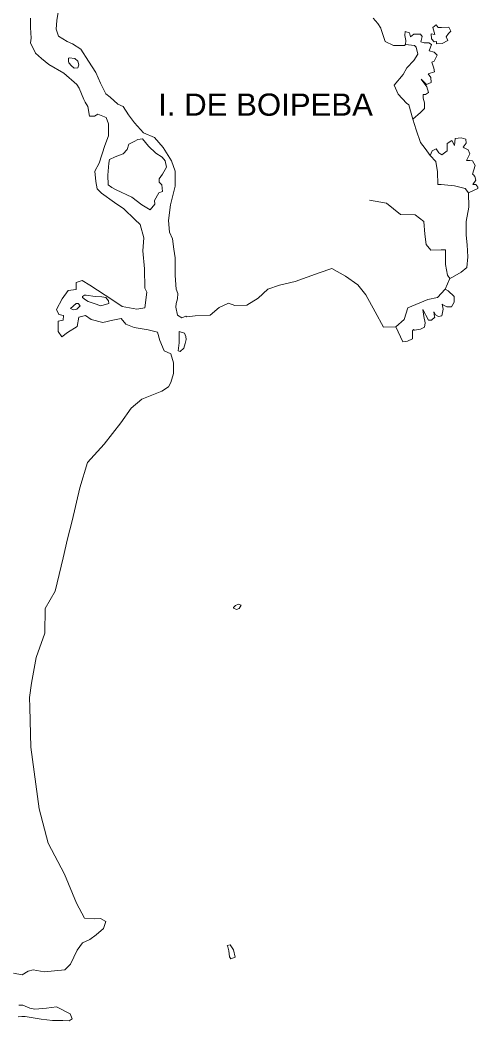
# Model space of a CAD drawing. Extents: x 47169 to 972804, y 7447977 to 9608469.
# Drawn here: x 499948 to 513652, y 8468284 to 8498234 of the extents above; entities that cross this region are included whole.
import ezdxf

# ---------------------------------------------------------------- set-up
doc = ezdxf.new("R2010")
doc.units = 0
doc.header["$LTSCALE"] = 270
doc.layers.add('1', color=7, linetype='Continuous', lineweight=13)
doc.layers.add('3', color=7, linetype='Continuous')

msp = doc.modelspace()

# ---------------------------------------------------------------- linework, layer by layer
at = {"layer": '1'}
for points in [[(501116.1, 8498653.7), (501051.2, 8498222.4), (501029.5, 8497957), (501094.5, 8497746.8), (501354.1, 8497592), (501516.4, 8497525.6), (501765.2, 8497359.7), (501992.3, 8497005.8), (502219.5, 8496662.9), (502360.1, 8496342.2), (502511.5, 8496021.5), (502641.3, 8495921.9), (502879.3, 8495711.8), (503030.7, 8495645.4), (503193, 8495402.1), (503376.8, 8495158.8), (503647.2, 8494860.1), (503971.7, 8494716.3), (504231.3, 8494417.7), (504480, 8494019.5), (504588.1, 8493709.8), (504588, 8493267.4), (504447.3, 8492703.4), (504393.2, 8492238.9), (504425.5, 8491885), (504512, 8491685.9), (504555.3, 8491376.3), (504587.7, 8491121.9), (504587.6, 8490591.1), (504620, 8490181.9), (504674, 8490049.1), (504663.2, 8489894.3), (504619.9, 8489750.6), (504609, 8489640), (504663.1, 8489407.7), (504792.8, 8489319.2), (504911.8, 8489374.5), (504944.2, 8489352.3), (505193, 8489385.5), (505636.4, 8489407.5), (505906.9, 8489628.6), (506188.1, 8489761.3), (506371.9, 8489694.9), (506739.6, 8489705.8), (507075, 8489915.9), (507367, 8490181.2), (507713.2, 8490302.8), (508178.3, 8490413.2), (508903, 8490667.4), (509281.6, 8490800)], [(502727.2, 8489253.2), (502424.3, 8489186.8), (502078.3, 8489275.3), (501905.2, 8489397), (501710.6, 8489341.7), (501656.5, 8489065.2), (501364.5, 8488888.3), (501202.2, 8488755.6), (501094.1, 8488910.4), (501094.1, 8489220.1), (501234.7, 8489253.3), (501245.5, 8489397), (501104.9, 8489419.2), (501040, 8489574), (501213.1, 8489894.7), (501386.2, 8490138), (501624.1, 8490171.2), (501624.1, 8490381.3), (501808, 8490436.6), (502035.1, 8490303.8), (502500.1, 8490005.2), (502759.7, 8489828.2), (503008.4, 8489662.3), (503441, 8489584.8), (503678.9, 8489618), (503743.9, 8490093.5), (503679, 8490215.2), (503668.3, 8490790.3), (503625.1, 8491332.2), (503657.6, 8491719.3), (503538.7, 8492117.4), (503387.3, 8492261.2), (503052, 8492582), (502770.8, 8492770), (502381.4, 8493057.6), (502251.6, 8493179.3), (502219.2, 8493400.4), (502186.8, 8493710.1), (502316.6, 8493953.4), (502489.7, 8494484.2), (502597.9, 8494771.8), (502598, 8494992.9), (502598, 8495125.7), (502522.3, 8495313.7), (502273.5, 8495413.2), (502176.1, 8495358), (502024.7, 8495358), (501981.4, 8495645.5), (501894.9, 8495778.2), (501862.4, 8495855.7), (501721.8, 8496198.5), (501646.1, 8496309.1), (501256.7, 8496640.9), (500813.2, 8496906.3), (500586, 8497083.3), (500412.9, 8497238.1), (500261.4, 8497547.8), (500283.1, 8497691.6), (500261.4, 8498012.3), (500261.4, 8498288.8)], [(511458.4, 8497467.9), (511123.1, 8497468), (510874.3, 8497589.8), (510755.4, 8497954.8), (510744.6, 8497988), (510658.1, 8498131.8), (510517.5, 8498286.7)], [(511480.1, 8497501.1), (511491, 8497622.7), (511458.5, 8497766.5), (511469.4, 8497888.1), (511599.2, 8497854.9), (511631.6, 8497733.2), (511729, 8497810.6), (511934.6, 8497810.5), (511977.8, 8497744.1), (511945.3, 8497578.3), (512042.7, 8497556.1), (512183.3, 8497556), (512259, 8497500.7), (512194, 8497312.7), (512345.5, 8497268.4), (512432, 8497179.9), (512345.3, 8497003), (512269.6, 8496969.8), (512334.4, 8496792.9), (512356, 8496682.3), (512161.2, 8496627.1), (512236.9, 8496516.4), (512247.7, 8496361.6), (512107, 8496306.4), (511955.6, 8496461.3), (512117.8, 8496240), (512171.8, 8496063), (512085.2, 8496007.8), (512009.5, 8496007.8), (512009.5, 8495897.2), (512052.7, 8495753.4), (512052.6, 8495664.9), (512052.6, 8495587.5), (511933.5, 8495465.9), (511706.3, 8495267)], [(509281.6, 8490800), (509692.5, 8490567.6), (510060.1, 8490313.1), (510298, 8490014.4), (510578.9, 8489505.5), (510827.5, 8489040.9), (511195.2, 8489051.8), (511444, 8489272.9), (511552.4, 8489626.8), (512147.3, 8489869.8), (512439.3, 8489936), (512666.6, 8490179.2), (512807.3, 8490499.9), (512893.9, 8490544.1), (513153.5, 8490687.7), (513315.8, 8490831.4), (513348.4, 8491152.1), (513327, 8491506), (513294.7, 8491793.6), (513294.9, 8492202.8), (513381.7, 8492634.1), (513371, 8493065.4), (513273.8, 8493198.1), (512949.3, 8493275.7), (512549.1, 8493309.1), (512451.8, 8493309.1), (512441.1, 8493696.2), (512387.2, 8494005.9), (512225, 8494182.9), (512073.7, 8494393.1), (511933.1, 8494570.1), (511803.5, 8494946.2), (511706.3, 8495267), (511587.5, 8495698.3), (511511.8, 8495742.6), (511263.1, 8496019.2), (511144.2, 8496284.7), (511414.8, 8496605.3), (511523, 8496804.3), (511728.7, 8497025.4), (511847.8, 8497213.3), (511804.6, 8497423.5), (511750.5, 8497467.8), (511480.1, 8497501.1), (511458.4, 8497467.9)], [(512225, 8494182.9), (512279.2, 8494315.6), (512398.2, 8494381.9), (512484.7, 8494260.2), (512571.2, 8494204.9), (512733.5, 8494315.4), (512733.6, 8494536.6), (512874.2, 8494625), (512949.9, 8494481.2), (512971.6, 8494691.3), (513144.7, 8494713.3), (513285.3, 8494669), (513296.1, 8494547.4), (513209.5, 8494425.8), (513241.9, 8494414.7), (513360.9, 8494348.2), (513404.1, 8494226.6), (513306.6, 8494027.6), (513404, 8494027.5), (513490.5, 8494016.4), (513566.2, 8493883.7), (513490.3, 8493618.3), (513522.8, 8493607.2), (513555.2, 8493551.9), (513587.6, 8493441.3), (513501, 8493308.6), (513587.5, 8493308.6), (513652.4, 8493231.1), (513652.4, 8493197.9), (513371, 8493065.4)], [(512807.3, 8490499.9), (512742.5, 8490599.4), (512677.8, 8490920.2), (512677.9, 8491207.7), (512678, 8491362.6), (512548.2, 8491362.6), (512245.3, 8491351.7), (512104.8, 8491517.7), (512061.7, 8491827.3), (512029.4, 8492203.4), (511769.9, 8492402.6), (511337.2, 8492413.8), (510915.5, 8492756.8), (510407.2, 8492845.5)], [(512666.6, 8490179.2), (512763.9, 8490134.9), (512936.9, 8489957.9), (512936.8, 8489792), (512861, 8489648.3), (512720.4, 8489648.3), (512601.5, 8489714.8), (512579.9, 8489736.9), (512612.2, 8489582), (512568.9, 8489383), (512471.5, 8489360.9), (512385, 8489416.2), (512331, 8489504.8), (512352.5, 8489361), (512363.4, 8489338.8), (512266, 8489250.4), (512168.6, 8489250.5), (512006.6, 8489571.3), (512028.1, 8489361.1), (512071.3, 8489173.1), (512049.6, 8489040.4), (511930.6, 8488985.1), (511757.5, 8488952.1), (511725.1, 8488974.2), (511692.6, 8488929.9), (511692.5, 8488697.7), (511541.1, 8488620.4), (511400.5, 8488609.4), (511195.2, 8489051.8)], [(499753.2, 8469711.2), (500012.6, 8469667), (500196.3, 8469777.6), (500336.8, 8469810.8), (500671.8, 8469755.5), (501287.8, 8469810.7), (501460.7, 8469987.7), (501655.3, 8470407.9), (501817.4, 8470618.1), (502033.6, 8470717.6), (502228.1, 8470861.3), (502444.3, 8471049.3), (502519.9, 8471259.4), (502357.8, 8471347.9), (502184.9, 8471336.9), (501882.3, 8471359), (501633.8, 8471812.5), (501277.2, 8472675.2), (500790.8, 8473604.2), (500520.6, 8474632.7), (500272, 8476479.7), (500239.6, 8477663), (500228.8, 8477961.6), (500293.7, 8478392.9), (500434.2, 8479156), (500693.7, 8479886), (500704.5, 8480626.9), (500996.5, 8481146.7), (501234.4, 8482142.1), (501364.1, 8482706.1), (501504.7, 8483248), (501742.7, 8484232.3), (501969.8, 8484995.3), (502467.2, 8485548.3), (502964.7, 8486178.6), (503278.4, 8486620.9), (503592, 8486886.3), (504186.8, 8487129.6), (504392.3, 8487262.2), (504457.2, 8487383.9), (504543.8, 8487660.3), (504543.9, 8487981.1), (504457.4, 8488246.5), (504262.7, 8488335), (504133, 8488644.7), (504057.4, 8488899.1), (503787, 8488965.5), (503365.2, 8489031.9), (503116.5, 8489131.4), (502975.9, 8489308.4), (502727.2, 8489253.2)], [(499893.7, 8468406.2), (500001.8, 8468417.3), (500099, 8468417.3), (500585.3, 8468339.8), (500920.3, 8468295.6), (501233.7, 8468295.6), (501417.4, 8468284.5), (501503.9, 8468350.9), (501449.9, 8468494.7), (501039.2, 8468704.8), (500736.6, 8468671.6), (500390.8, 8468638.5), (500239.5, 8468671.6), (500034.2, 8468760.1), (499915.3, 8468760.1)]]:
    msp.add_lwpolyline(points, dxfattribs=at)
for points in [[(512464.8, 8498009.3), (512562.2, 8498009.3), (512778.5, 8498020.2), (512843.4, 8497898.6), (512767.6, 8497832.2), (512702.7, 8497732.7), (512745.9, 8497622.1), (512583.6, 8497533.7), (512410.5, 8497522.8), (512410.5, 8497589.1), (512345.6, 8497578.1), (512259.1, 8497666.6), (512248.3, 8497821.4), (512356.5, 8497799.2), (512302.5, 8498009.4), (512399.9, 8498086.8)], [(501678.6, 8497005.8), (501711.1, 8496895.2), (501678.6, 8496806.8), (501570.4, 8496795.7), (501483.9, 8496862.1), (501408.1, 8496950.6), (501397.3, 8497005.8), (501397.3, 8497094.3), (501419, 8497105.4), (501592.1, 8497083.2)], [(502824.9, 8493157.1), (502695.1, 8493223.5), (502587, 8493300.9), (502576.2, 8493588.4), (502608.7, 8493953.4), (502630.3, 8494064), (502792.6, 8494141.4), (503030.5, 8494229.8), (503149.5, 8494362.5), (503203.7, 8494517.3), (503365.9, 8494594.7), (503474.1, 8494661.1), (503614.7, 8494683.2), (503787.8, 8494462), (504014.9, 8494251.8), (504198.8, 8494130.1), (504296.1, 8494019.5), (504328.5, 8493831.5), (504209.5, 8493621.4), (504112.2, 8493477.6), (504112.1, 8493378.1), (504187.8, 8493300.7), (504209.4, 8493101.6), (504101.3, 8493068.4), (503971.4, 8492836.2), (503982.2, 8492725.6), (503841.6, 8492559.8), (503592.8, 8492703.6), (503290, 8492935.8)], [(502197.3, 8489961), (502392, 8489949.9), (502510.9, 8489927.8), (502597.4, 8489828.2), (502608.2, 8489750.8), (502370.3, 8489684.5), (502164.8, 8489750.9), (501991.8, 8489817.2), (501905.3, 8489861.5), (501818.8, 8489927.8), (501818.8, 8489961), (501872.8, 8490005.3), (501926.9, 8490005.2)], [(501624.1, 8489750.9), (501689, 8489750.9), (501743, 8489684.5), (501645.7, 8489585), (501548.3, 8489562.9), (501461.8, 8489607.2)], [(504706.2, 8488799.4), (504706.2, 8488910), (504868.5, 8488865.8), (504911.7, 8488766.2), (504922.5, 8488677.7), (504890, 8488556.1), (504846.7, 8488412.3), (504738.6, 8488312.8), (504684.5, 8488334.9), (504706.2, 8488578.2)], [(506391.4, 8480714.7), (506488.7, 8480758.8), (506564.3, 8480725.7), (506510.2, 8480626.1), (506423.8, 8480593), (506337.3, 8480637.2), (506337.3, 8480659.4)], [(506334.8, 8470418.3), (506388.8, 8470197.1), (506259.1, 8470141.8), (506215.9, 8470208.2), (506194.3, 8470385.1), (506161.9, 8470506.8), (506151.1, 8470540), (506237.6, 8470562.1)]]:
    msp.add_lwpolyline(points, close=True, dxfattribs=at)

# ---------------------------------------------------------------- texts
at = {"layer": '3', "width": 1.05}
msp.add_text('I. DE BOIPEBA', height=664, dxfattribs=at).set_placement((504084, 8495371.1))

doc.saveas('drawing.dxf')
